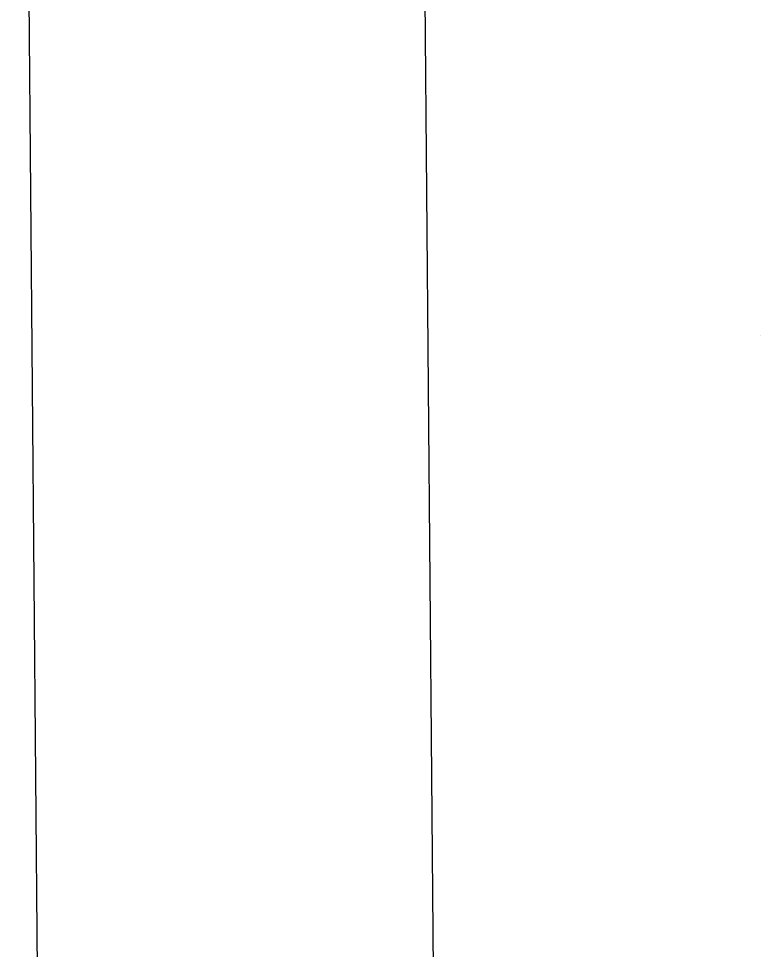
# Model space of a CAD drawing. Extents: x 3568792 to 3606828, y 529143 to 554785.
# Drawn here: x 3569375 to 3570935, y 549343 to 551302 of the extents above; entities that cross this region are included whole.
import ezdxf

# ---------------------------------------------------------------- set-up
doc = ezdxf.new("R2010")
doc.units = 0
for name, color, linetype in [('G-ANNO-NPLT', 7, 'Continuous'), ('V-ANNO-SYMB', 7, 'Continuous'), ('V-ROAD-CNTR', 7, 'Continuous')]:
    doc.layers.add(name, color=color, linetype=linetype)

msp = doc.modelspace()

# ---------------------------------------------------------------- linework, layer by layer
at = {"layer": 'G-ANNO-NPLT'}
msp.add_lwpolyline([(3569578.9, 529726.8), (3606244.2, 530036.1), (3606040.4, 554201.9), (3569375, 553892.6)], close=True, dxfattribs=at)
at = {"layer": 'V-ANNO-SYMB'}
msp.add_lwpolyline([(3570406.9, 530358.8), (3603488.9, 530637.9), (3603295.6, 553553.7), (3570213.6, 553274.6), (3570406.9, 530358.8)], dxfattribs=at)
at = {"layer": 'V-ROAD-CNTR'}
msp.add_lwpolyline([(3570934.8, 550634.4), (3570934.8, 550634.4)], dxfattribs=at)
msp.add_lwpolyline([(3570934.8, 550634.4), (3570934.8, 550634.4)], dxfattribs=at)
msp.add_lwpolyline([(3570934.8, 550634.4), (3570934.8, 550634.4)], dxfattribs=at)
msp.add_lwpolyline([(3570934.8, 550634.4), (3570934.8, 550634.4)], dxfattribs=at)
msp.add_lwpolyline([(3570934.8, 550634.4), (3570934.8, 550634.4)], dxfattribs=at)
msp.add_lwpolyline([(3570934.8, 550634.4), (3570934.8, 550634.4)], dxfattribs=at)
msp.add_lwpolyline([(3570934.8, 550634.4), (3570934.8, 550634.4)], dxfattribs=at)
msp.add_lwpolyline([(3570934.8, 550634.4), (3570934.8, 550634.4)], dxfattribs=at)
msp.add_lwpolyline([(3570934.8, 550634.4), (3570934.8, 550634.4)], dxfattribs=at)
msp.add_lwpolyline([(3570934.8, 550634.4), (3570934.8, 550634.4)], dxfattribs=at)
msp.add_lwpolyline([(3570934.8, 550634.4), (3570934.8, 550634.4)], dxfattribs=at)
msp.add_lwpolyline([(3570934.8, 550634.4), (3570934.8, 550634.4)], dxfattribs=at)
msp.add_lwpolyline([(3570934.8, 550634.4), (3570934.8, 550634.4)], dxfattribs=at)
msp.add_lwpolyline([(3570934.8, 550634.4), (3570934.8, 550634.4)], dxfattribs=at)

doc.saveas('drawing.dxf')
